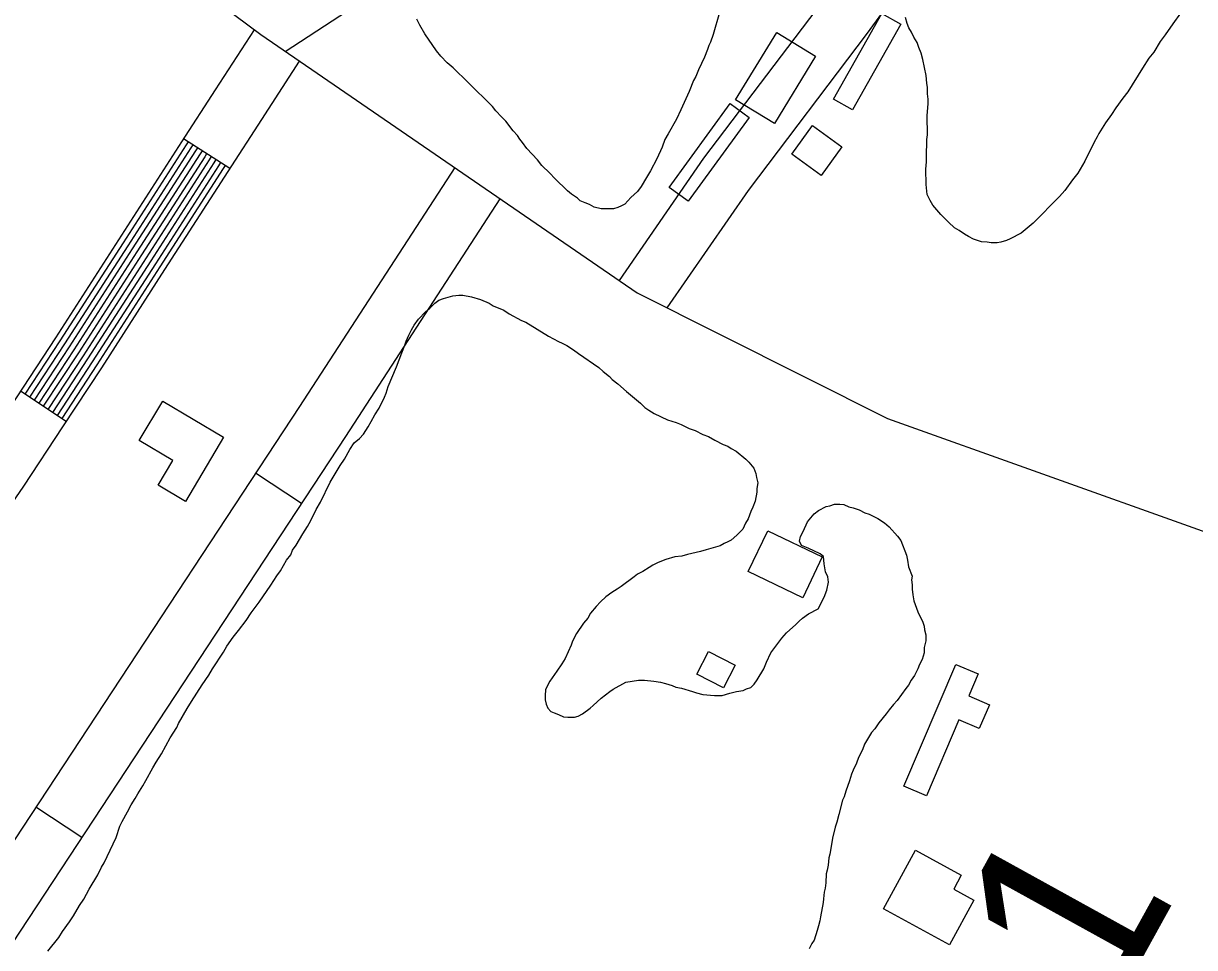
# Model space of a CAD drawing. Extents: x 3823584 to 3861785, y 301729 to 327625.
# Drawn here: x 3840599 to 3841238, y 320663 to 321167 of the extents above; entities that cross this region are included whole.
import ezdxf

# ---------------------------------------------------------------- set-up
doc = ezdxf.new("R2010")
doc.units = 0
for name, color, linetype in [('V-BLDG-OTLN', 7, 'Continuous'), ('V-ROAD-CNTR', 7, 'Continuous'), ('V-SITE-VEGE', 7, 'Continuous'), ('V-SURV-IDEN', 7, 'Continuous')]:
    doc.layers.add(name, color=color, linetype=linetype)

msp = doc.modelspace()

# ---------------------------------------------------------------- linework, layer by layer
at = {"layer": 'V-BLDG-OTLN'}
for points in [[(3841078.05, 321167.06), (3841051.72, 321120.24), (3841041.29, 321126.11), (3841067.62, 321172.92)], [(3841031.49, 321149.46), (3841009.08, 321112.73), (3840987.81, 321125.7), (3841010.23, 321162.44)], [(3840995.26, 321116.05), (3840961.89, 321070.26), (3840951.43, 321077.88), (3840984.79, 321123.67)], [(3841029.86, 321111.63), (3841045.9, 321100.05), (3841034.59, 321084.41), (3841018.56, 321095.98)], [(3840674.83, 320961.13), (3840708.13, 320941.42), (3840687.34, 320906.3), (3840672.38, 320915.15), (3840680.43, 320928.73), (3840662.08, 320939.59)], [(3841005.31, 320890.25), (3841035.11, 320876.03), (3841024.48, 320853.76), (3840994.68, 320867.99)], [(3840981.24, 320804.47), (3840966.68, 320811.93), (3840973.01, 320824.29), (3840987.57, 320816.83)], [(3841079.71, 320750.84), (3841108.1, 320817.34), (3841120.34, 320812.11), (3841115.22, 320800.12), (3841126.49, 320795.31), (3841120.91, 320782.23), (3841109.75, 320787), (3841092.06, 320745.56)], [(3841104.64, 320664.11), (3841068.58, 320683.8), (3841086.08, 320715.86), (3841111.08, 320702.21), (3841106.93, 320694.6), (3841117.99, 320688.56)]]:
    msp.add_lwpolyline(points, close=True, dxfattribs=at)
at = {"layer": 'V-ROAD-CNTR'}
for p, q in [((3840711.45, 321088.14), (3840686.25, 321104.42)), ((3840622.18, 320950.05), (3840597.1, 320966.5)), ((3840750.69, 320905.2), (3840725.62, 320921.69)), ((3840630.64, 320722.76), (3840605.58, 320739.25))]:
    msp.add_line(p, q, dxfattribs=at)
for points in [[(3835362.23, 325460.93), (3835509.51, 325334.35), (3835871.75, 325022.77), (3836108.4, 324817.6), (3836413.99, 324556.93), (3836839.75, 324193.66), (3837163.69, 323918.79), (3837445.02, 323669.36), (3837836.48, 323328.41), (3838069.57, 323134.88), (3838125.38, 323086.8), (3838255.98, 322989.46), (3838600, 322735.35), (3839019.31, 322425.42), (3839565.54, 322022.91), (3840024.88, 321675.23), (3840474.87, 321349.99), (3840728.36, 321161.31)], [(3840741.74, 321152.13), (3840797.32, 321188.48), (3840975.08, 321444.08), (3841016.44, 321502.78)], [(3840924.32, 321026.95), (3840970.43, 321093.74), (3841035.75, 321179.99), (3841180.25, 321378.58)], [(3840950.47, 321012.02), (3840994.75, 321076.15), (3841059.84, 321162.1), (3841204.16, 321360.45)], [(3840724.73, 321164), (3840703.54, 321131.19), (3840685.16, 321102.73), (3840650.66, 321049.17), (3840616.22, 320995.67), (3840595.15, 320963.53), (3840573.88, 320931.59), (3840543.44, 320887.39), (3840520.92, 320849.31), (3840504.3, 320818.87), (3840487.75, 320789.26), (3840471.18, 320763.8), (3840453.12, 320738.98), (3840429.82, 320708.49), (3840406.43, 320677.77), (3840384.99, 320648.89), (3840363.7, 320620.19), (3840342.7, 320593), (3840321.2, 320565.05), (3840302.19, 320534.31), (3840282.65, 320507.53), (3840262.77, 320480.29)], [(3840728.36, 321161.31), (3840934.06, 321020.27), (3841070.74, 320951.56), (3841324.7, 320860.95), (3841815.15, 320690.09), (3842187.23, 320559.07), (3842340.73, 320506.57), (3842422.38, 320471.81), (3842502.27, 320435.05), (3842589.85, 320389.24), (3842692.34, 320335.03), (3842875.96, 320239.46)], [(3840749.39, 321146.89), (3840728.74, 321114.91), (3840710.37, 321086.47), (3840675.89, 321032.93), (3840641.38, 320979.32), (3840620.18, 320946.99), (3840598.72, 320914.76), (3840568.73, 320871.23), (3840547.01, 320834.49), (3840530.56, 320804.37), (3840513.44, 320773.74), (3840495.9, 320746.78), (3840477.17, 320721.04), (3840453.68, 320690.3), (3840430.41, 320659.74), (3840409.07, 320631.01), (3840387.62, 320602.09), (3840366.46, 320574.69), (3840345.91, 320547.97), (3840327.1, 320517.55), (3840306.88, 320489.85), (3840287, 320462.61)], [(3840688.77, 321102.79), (3840687.68, 321101.11), (3840653.19, 321047.55), (3840618.74, 320994.03), (3840599.6, 320964.86)], [(3840691.29, 321101.16), (3840690.2, 321099.48), (3840655.71, 321045.92), (3840621.25, 320992.4), (3840602.11, 320963.21)], [(3840693.81, 321099.53), (3840692.72, 321097.85), (3840658.23, 321044.3), (3840623.77, 320990.76), (3840604.62, 320961.57)], [(3840696.33, 321097.91), (3840695.24, 321096.23), (3840660.75, 321042.68), (3840626.28, 320989.13), (3840607.13, 320959.92)], [(3840698.85, 321096.28), (3840697.77, 321094.6), (3840663.27, 321041.05), (3840628.8, 320987.49), (3840609.64, 320958.28)], [(3840701.37, 321094.65), (3840700.29, 321092.98), (3840665.8, 321039.43), (3840631.32, 320985.86), (3840612.15, 320956.63)], [(3840703.89, 321093.02), (3840702.81, 321091.35), (3840668.32, 321037.8), (3840633.83, 320984.23), (3840614.66, 320954.99)], [(3840706.41, 321091.39), (3840705.33, 321089.72), (3840670.84, 321036.18), (3840636.35, 320982.59), (3840617.16, 320953.34)], [(3840708.93, 321089.76), (3840707.85, 321088.1), (3840673.36, 321034.56), (3840638.86, 320980.96), (3840619.67, 320951.69)], [(3840834.33, 321088.65), (3840749.61, 320958.14), (3840389.49, 320410.86)], [(3840859.08, 321071.68), (3840774.72, 320941.73), (3840405.87, 320381.17)]]:
    msp.add_lwpolyline(points, dxfattribs=at)
at = {"layer": 'V-SITE-VEGE'}
for points in [[(3840978.94, 321173.39), (3840975.44, 321161.34), (3840973.98, 321157.12), (3840973.09, 321155.31), (3840972.51, 321153.2), (3840970.75, 321148.98), (3840967.5, 321142.04), (3840966.03, 321138.42), (3840964.85, 321136.31), (3840962.5, 321130.28), (3840957.78, 321120.32), (3840955.42, 321115.19), (3840950.99, 321107.04), (3840949.21, 321104.02), (3840947.75, 321099.79), (3840944.8, 321093.46), (3840941.25, 321086.82), (3840939.18, 321083.19), (3840936.22, 321078.36), (3840934.14, 321075.64), (3840930.57, 321072.3), (3840927.29, 321068.66), (3840925.5, 321067.75), (3840923.4, 321066.83), (3840921.01, 321066.2), (3840914.4, 321066.15), (3840910.48, 321067.01), (3840908.06, 321068.49), (3840905.65, 321069.37), (3840902.94, 321070.55), (3840901.42, 321072.04), (3840898.1, 321074.11), (3840895.98, 321075.9), (3840889.01, 321082.74), (3840886.28, 321085.72), (3840882.03, 321089.89), (3840879.6, 321092.88), (3840873.83, 321099.14), (3840871.4, 321102.42), (3840869.88, 321104.21), (3840868.66, 321106.3), (3840866.24, 321108.68), (3840862.28, 321114.05), (3840859.86, 321116.44), (3840856.83, 321119.71), (3840855, 321122.1), (3840841.66, 321135.2), (3840833.48, 321143.24), (3840830.15, 321145.92), (3840826.81, 321149.49), (3840824.38, 321152.48), (3840817.99, 321161.73), (3840815.24, 321166.52), (3840813.71, 321169.81)], [(3841230.74, 321172.94), (3841226.59, 321167.2), (3841222.43, 321161.15), (3841219.76, 321157.52), (3841216.21, 321151.78), (3841213.53, 321148.45), (3841209.98, 321143.01), (3841201.98, 321130.02), (3841199.31, 321126.69), (3841195.45, 321121.24), (3841193.08, 321117.62), (3841189.81, 321113.08), (3841186.26, 321107.34), (3841185.37, 321105.53), (3841183.6, 321102.51), (3841178.58, 321092.25), (3841174.73, 321085.6), (3841171.76, 321081.97), (3841167.61, 321076.23), (3841164.63, 321072.89), (3841150.34, 321058.34), (3841145.87, 321054.69), (3841143.78, 321052.87), (3841137.79, 321049.82), (3841135.7, 321048.89), (3841132.7, 321047.97), (3841130.6, 321047.65), (3841127.3, 321047.62), (3841125.19, 321047.9), (3841122.19, 321048.17), (3841117.67, 321049.64), (3841114.95, 321051.11), (3841112.83, 321052.3), (3841109.81, 321054.38), (3841107.39, 321055.85), (3841104.06, 321058.83), (3841099.82, 321063), (3841095.56, 321068.07), (3841094.04, 321070.76), (3841092.51, 321074.05), (3841091.86, 321079.45), (3841091.78, 321087.87), (3841092.05, 321091.77), (3841092, 321096.88), (3841092.26, 321101.39), (3841092.24, 321104.09), (3841092.52, 321106.5), (3841092.42, 321117.02), (3841092.96, 321123.63), (3841092.94, 321126.04), (3841092.62, 321129.04), (3841092.58, 321132.34), (3841092.26, 321134.74), (3841091.93, 321138.95), (3841090.04, 321147.65), (3841089.11, 321151.24), (3841087.88, 321154.23), (3841086.96, 321156.93), (3841085.13, 321159.92), (3841083.9, 321162.61), (3841082.38, 321165), (3841081.45, 321167.4), (3841080.52, 321170.7)], [(3840758.72, 320902.01), (3840761.08, 320905.94), (3840766.4, 320916.8), (3840771.72, 320925.87), (3840774.09, 320929.49), (3840777.05, 320934.63), (3840779.42, 320938.26), (3840782.41, 320940.68), (3840784.49, 320943.11), (3840787.16, 320947.04), (3840788.63, 320950.06), (3840790.7, 320953.68), (3840793.08, 320957.31), (3840796.02, 320963.34), (3840796.91, 320965.46), (3840798.08, 320969.07), (3840802.49, 320979.93), (3840805.43, 320987.46), (3840807.19, 320991.69), (3840807.77, 320993.8), (3840809.24, 320997.11), (3840810.72, 321000.13), (3840812.2, 321002.55), (3840814.58, 321005.88), (3840818.45, 321009.82), (3840820.83, 321011.94), (3840823.51, 321014.67), (3840825.6, 321016.19), (3840828.3, 321017.12), (3840833.39, 321018.67), (3840836.69, 321018.99), (3840838.8, 321019.01), (3840843.61, 321018.16), (3840848.43, 321016.7), (3840853.26, 321014.64), (3840855.38, 321013.15), (3840861.11, 321010.8), (3840864.13, 321008.73), (3840870.77, 321005.18), (3840873.18, 321004.3), (3840885.57, 320996.6), (3840891.01, 320993.64), (3840893.12, 320992.76), (3840895.53, 320991.58), (3840899.16, 320989.21), (3840901.88, 320987.13)], [(3840901.88, 320987.13), (3840913.07, 320979.42), (3840915.49, 320977.33), (3840918.82, 320974.66), (3840920.34, 320972.87), (3840923.37, 320970.49), (3840928.21, 320966.33), (3840931.54, 320963.65), (3840935.78, 320960.09), (3840938.2, 320957.71), (3840940.32, 320956.22), (3840943.34, 320954.45), (3840950.58, 320950.91), (3840955.4, 320949.45), (3840958.12, 320948.27), (3840962.34, 320946.2), (3840965.66, 320945.03), (3840969.88, 320942.97), (3840972.9, 320941.79), (3840976.52, 320939.72), (3840981.05, 320937.36), (3840983.46, 320936.48), (3840985.28, 320935.29), (3840988, 320933.81), (3840993.44, 320929.35), (3840994.96, 320927.87), (3840997.69, 320924.59), (3840998.92, 320921.59), (3840999.24, 320919.49), (3840999.87, 320916.49), (3840999.29, 320913.48), (3840999.31, 320911.38), (3840998.46, 320906.56), (3840997.28, 320903.25), (3840996.1, 320900.83), (3840994.64, 320896.91), (3840993.16, 320894.5), (3840991.68, 320891.18), (3840988.41, 320887.84), (3840985.43, 320885.11), (3840983.63, 320884.19), (3840981.54, 320883.28), (3840979.44, 320882.05), (3840971.65, 320879.88), (3840968.65, 320878.95), (3840961.46, 320877.38), (3840958.46, 320876.46), (3840954.56, 320876.12), (3840949.76, 320874.58), (3840945.57, 320873.04), (3840942.58, 320871.51), (3840940.49, 320870.29), (3840937.2, 320868.15), (3840934.21, 320866.62), (3840932.42, 320865.11), (3840925.25, 320859.93), (3840923.17, 320858.41), (3840920.18, 320856.58), (3840916.89, 320854.15), (3840913.91, 320851.42), (3840911.53, 320848.99), (3840908.56, 320845.36), (3840907.08, 320842.64), (3840904.7, 320839.92), (3840900.85, 320834.18), (3840898.78, 320829.95), (3840897.9, 320827.84), (3840894.66, 320820.6), (3840892.89, 320817.58), (3840890.21, 320813.65), (3840886.36, 320808.2), (3840885.17, 320806.09), (3840884, 320803.38), (3840883.72, 320800.37), (3840883.74, 320797.97), (3840884.37, 320795.57), (3840885.29, 320793.47), (3840886.8, 320791.68), (3840888.61, 320790.8), (3840891.03, 320789.92), (3840893.74, 320788.74), (3840896.15, 320788.46), (3840899.75, 320788.49), (3840901.85, 320789.11), (3840904.24, 320790.34), (3840908.43, 320793.38), (3840909.91, 320794.89), (3840914.38, 320798.84), (3840919.16, 320802.49), (3840920.95, 320803.71), (3840927.83, 320807.67), (3840934.73, 320808.64), (3840938.04, 320808.67), (3840943.15, 320808.11), (3840946.76, 320807.54), (3840949.47, 320806.97), (3840953.08, 320805.8), (3840955.2, 320804.91), (3840958.21, 320804.34), (3840964.23, 320802.59), (3840966.34, 320801.71)], [(3840966.34, 320801.71), (3840969.96, 320800.84), (3840976.27, 320800.3), (3840980.48, 320800.33), (3840984.67, 320801.57), (3840988.27, 320802.51), (3840991.87, 320803.14), (3840993.67, 320804.06), (3840996.06, 320804.68), (3840997.85, 320806.5), (3840999.63, 320808.92), (3841003.18, 320814.96), (3841004.65, 320818.58), (3841007.01, 320823.71), (3841012.95, 320831.57), (3841015.62, 320834.6), (3841020.69, 320839.15), (3841022.48, 320840.97), (3841024.27, 320842.49), (3841027.55, 320844.93), (3841032.94, 320847.68), (3841036.19, 320854.02), (3841037.65, 320857.94), (3841038.52, 320862.15), (3841038.19, 320865.15), (3841036.96, 320867.85), (3841036.17, 320872.26), (3841035.91, 320874.31), (3841035.83, 320876.27), (3841033.95, 320877.72), (3841027.39, 320880.79), (3841023.81, 320882.33), (3841022.69, 320884.55), (3841023.27, 320887.25), (3841024.75, 320889.97), (3841027.1, 320895.1), (3841030.67, 320899.64), (3841033.06, 320901.47), (3841037.25, 320903.6), (3841039.34, 320903.92), (3841041.74, 320904.85), (3841044.74, 320904.87), (3841046.85, 320904.59), (3841049.56, 320903.41), (3841051.97, 320902.84), (3841055.29, 320901.66), (3841058.31, 320900.19), (3841060.72, 320899.3), (3841065.55, 320896.95), (3841069.17, 320894.58), (3841071.6, 320892.49), (3841076.15, 320887.43), (3841077.98, 320885.04), (3841081.05, 320876.95), (3841081.68, 320874.26), (3841082.31, 320870.66), (3841084.16, 320865.56), (3841083.88, 320863.46), (3841084.2, 320860.76), (3841084.22, 320858.35), (3841084.55, 320855.35), (3841085.18, 320852.05), (3841087.34, 320846.06), (3841088.56, 320843.37), (3841089.79, 320840.98), (3841090.71, 320838.28), (3841091.03, 320836.18), (3841091.66, 320833.48), (3841091.69, 320830.17), (3841090.82, 320826.56), (3841090.84, 320823.56), (3841089.68, 320819.94), (3841088.2, 320817.22), (3841087.32, 320814.81), (3841085.55, 320811.19), (3841083.77, 320808.77), (3841082.29, 320806.05), (3841080.8, 320804.24), (3841076.05, 320797.58), (3841073.97, 320795.46), (3841071.59, 320792.43), (3841070.11, 320790.32), (3841065.95, 320785.47), (3841063.87, 320782.15), (3841062.09, 320780.03), (3841058.24, 320773.69), (3841057.06, 320770.67), (3841055, 320766.44), (3841053.82, 320763.43), (3841052.06, 320759.51), (3841051.17, 320757.4), (3841050, 320753.78), (3841047.95, 320748.05), (3841047.08, 320745.04), (3841046.19, 320743.23), (3841044.16, 320735.4), (3841042.99, 320731.18), (3841042.12, 320728.47), (3841040.67, 320722.45), (3841039.82, 320716.73), (3841039.25, 320713.72)], [(3840612.14, 320660.62), (3840618.08, 320668.18), (3840620.15, 320671.51), (3840624.02, 320676.65), (3840626.09, 320679.97), (3840629.34, 320685.71), (3840631.72, 320689.04), (3840634.67, 320694.47), (3840639.41, 320702.33), (3840641.48, 320706.55), (3840642.96, 320708.97), (3840649.44, 320722.85), (3840651.49, 320728.88), (3840652.67, 320731.59), (3840655.63, 320736.73), (3840657.7, 320740.65), (3840659.77, 320743.98), (3840661.25, 320746.69), (3840663.91, 320750.92), (3840665.69, 320753.95), (3840669.54, 320760.89), (3840671.31, 320763.91), (3840674.27, 320768.45), (3840679, 320777.2), (3840682.56, 320782.94), (3840683.44, 320785.05), (3840688.18, 320793.21), (3840690.54, 320797.14), (3840696.47, 320806.2), (3840700.04, 320811.35), (3840702.1, 320814.97), (3840708.03, 320824.03), (3840709.81, 320827.36), (3840713.37, 320832.2), (3840716.34, 320835.83), (3840720.5, 320841.27), (3840723.17, 320845.51), (3840727.62, 320851.25), (3840733.85, 320860.62), (3840737.1, 320865.76), (3840739.18, 320868.48), (3840742.44, 320874.22), (3840744.81, 320877.25), (3840745.7, 320879.66), (3840747.77, 320882.38), (3840751.32, 320888.72), (3840753.99, 320892.65), (3840755.77, 320895.98), (3840758.72, 320902.01)], [(3841039.25, 320713.72), (3841038.66, 320711.61), (3841038.4, 320707.7), (3841037.82, 320704.99), (3841037.24, 320702.89), (3841036.98, 320698.08), (3841036.71, 320695.07), (3841036.12, 320692.96), (3841035.85, 320689.35), (3841035.57, 320687.25), (3841034.14, 320679.42), (3841033.86, 320677.32), (3841032.98, 320674.6), (3841032.41, 320671.89), (3841030.65, 320666.77), (3841029.46, 320664.96), (3841027.99, 320661.94)]]:
    msp.add_lwpolyline(points, dxfattribs=at)

# ---------------------------------------------------------------- texts
at = {"layer": 'V-SURV-IDEN'}
msp.add_text('861+84.1', height=100, rotation=61.08755, dxfattribs=at).set_placement((3840957.51, 320199.8))

doc.saveas('drawing.dxf')
